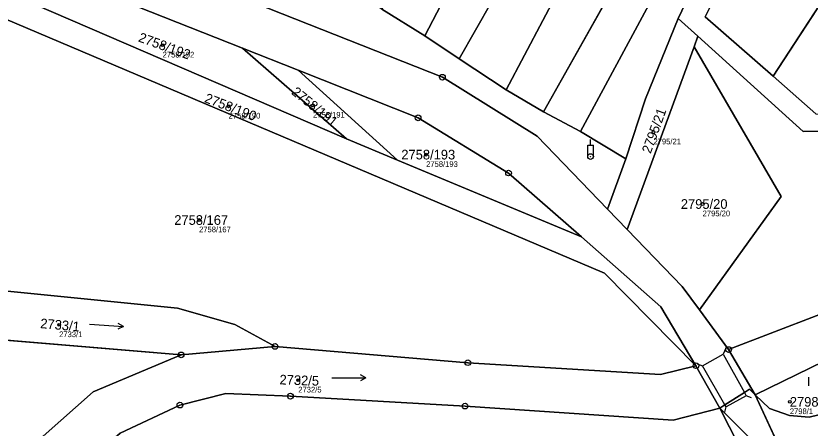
# Model space of a CAD drawing. Extents: x -739214 to -733252, y -1147612 to -1142842.
# Drawn here: x -737498.6 to -737358.8, y -1144474 to -1144401.4 of the extents above; entities that cross this region are included whole.
import ezdxf

# ---------------------------------------------------------------- set-up
doc = ezdxf.new("R2010")
doc.units = 0
for name, color, linetype in [('Definiční body', 7, 'Continuous'), ('Hranice parcel', 7, 'Continuous'), ('Parcelní čísla', 7, 'Continuous'), ('Polygon parcely', 7, 'Continuous'), ('Poz předměty', 7, 'Continuous'), ('Vnitřní kresba', 7, 'Continuous'), ('Značky bodu BP', 7, 'Continuous'), ('Značky kultur', 7, 'Continuous')]:
    doc.layers.add(name, color=color, linetype=linetype)

msp = doc.modelspace()

# ---------------------------------------------------------------- linework, layer by layer
at = {"layer": 'Definiční body'}
for centre in [(-737472.8, -1144406.56), (-737446.32, -1144417.15), (-737461.18, -1144417.31), (-737386.41, -1144421.86), (-737426.42, -1144425.83), (-737377.76, -1144434.53), (-737466.38, -1144437.35), (-737491.01, -1144455.82), (-737448.92, -1144465.57), (-737362.42, -1144469.38)]:
    msp.add_circle(centre, 0.25, dxfattribs=at)
at = {"layer": 'Hranice parcel'}
for p, q in [((-737405.79, -1144418.29), (-737371.64, -1144357.66)), ((-737399.28, -1144421.75), (-737366.74, -1144361.41)), ((-737365.37, -1144412.02), (-737348, -1144385.38)), ((-737426.67, -1144404.91), (-737434.22, -1144400.22)), ((-737378.6, -1144404.97), (-737382.06, -1144401.83)), ((-737420.59, -1144408.93), (-737426.67, -1144404.91)), ((-737378.6, -1144404.97), (-737379.27, -1144406.82)), ((-737458.74, -1144407.1), (-737440.41, -1144423.04)), ((-737458.74, -1144407.1), (-737448.94, -1144410.98)), ((-737379.27, -1144406.82), (-737391.03, -1144439.02)), ((-737412.32, -1144414.39), (-737420.59, -1144408.93)), ((-737431.49, -1144426.79), (-737448.94, -1144410.98)), ((-737405.79, -1144418.29), (-737412.32, -1144414.39)), ((-737399.28, -1144421.75), (-737405.79, -1144418.29)), ((-737391.3, -1144426.57), (-737399.28, -1144421.75)), ((-737431.49, -1144426.79), (-737440.41, -1144423.04)), ((-737399.1, -1144440.34), (-737431.49, -1144426.79)), ((-737391.3, -1144426.57), (-737394.5, -1144435.43)), ((-737391.03, -1144439.02), (-737394.5, -1144435.43)), ((-737373.19, -1144460.16), (-737378.34, -1144453.15)), ((-737511.53, -1144457.57), (-737469.53, -1144461.1)), ((-737453.02, -1144459.62), (-737469.53, -1144461.1)), ((-737368.51, -1144468.16), (-737373.19, -1144460.16)), ((-737378.93, -1144463.01), (-737374.74, -1144470.47)), ((-737364.05, -1144477.79), (-737368.51, -1144468.16)), ((-737368.51, -1144468.16), (-737365.98, -1144470.58)), ((-737374.74, -1144470.47), (-737369.28, -1144475.96)), ((-737363.27, -1144492.97), (-737374.74, -1144470.47))]:
    msp.add_line(p, q, dxfattribs=at)
for points in [[(-737426.67, -1144404.91), (-737407.08, -1144367.27), (-737395.43, -1144343.89)], [(-737420.59, -1144408.93), (-737400.46, -1144373.56), (-737385.64, -1144346.65)], [(-737412.32, -1144414.39), (-737389.73, -1144371.61), (-737379.51, -1144351.64)], [(-737366.74, -1144361.41), (-737363.81, -1144363.65), (-737382.06, -1144401.83)], [(-737358.92, -1144364.45), (-737361.1, -1144367.39), (-737364.36, -1144375.55), (-737377.29, -1144401.55), (-737365.37, -1144412.02)], [(-737440.41, -1144423.04), (-737518.02, -1144389.53), (-737570.21, -1144367.47)], [(-737570.21, -1144367.47), (-737546.96, -1144375.73), (-737518.83, -1144383.3), (-737458.74, -1144407.1)], [(-737394.5, -1144435.43), (-737406.91, -1144422.57), (-737423.56, -1144412.19), (-737466.04, -1144395.32)], [(-737378.93, -1144463.01), (-737395.05, -1144446.72), (-737504.72, -1144400.14)], [(-737382.06, -1144401.83), (-737387.79, -1144416.02), (-737391.3, -1144426.57)], [(-737329.31, -1144422.7), (-737344.52, -1144421.52), (-737360.09, -1144421.77), (-737378.6, -1144404.97)], [(-737379.27, -1144406.82), (-737363.96, -1144433.19), (-737378.34, -1144453.15)], [(-737448.94, -1144410.98), (-737427.83, -1144419.35), (-737411.92, -1144429.07), (-737399.1, -1144440.34)], [(-737365.37, -1144412.02), (-737357.83, -1144418.63), (-737352.71, -1144418.72)], [(-737378.34, -1144453.15), (-737381.35, -1144449.05), (-737391.03, -1144439.02)], [(-737399.1, -1144440.34), (-737385.11, -1144452.65), (-737378.93, -1144463.01)], [(-737337.47, -1144445.36), (-737349.71, -1144451.12), (-737373.19, -1144460.16)], [(-737453.02, -1144459.62), (-737460.07, -1144455.73), (-737470.2, -1144452.85), (-737508.98, -1144449)], [(-737368.51, -1144468.16), (-737346.76, -1144457.49), (-737334.7, -1144452.08)], [(-737365.98, -1144470.58), (-737362.5, -1144471.8), (-737359.04, -1144472.1), (-737355.35, -1144471.19), (-737351.72, -1144468.71), (-737342.72, -1144459.34), (-737340.46, -1144457.61), (-737336.81, -1144455.6), (-737333.72, -1144454.45)], [(-737378.93, -1144463.01), (-737385.16, -1144464.54), (-737419.08, -1144462.48), (-737453.02, -1144459.62)], [(-737469.53, -1144461.1), (-737485.03, -1144467.62), (-737493.81, -1144475.41), (-737501.71, -1144484.9), (-737509.65, -1144498.42), (-737514.47, -1144508.7)], [(-737374.74, -1144470.47), (-737373.83, -1144469.89), (-737370.42, -1144467.71), (-737369.54, -1144467.14), (-737368.51, -1144468.16)], [(-737374.74, -1144470.47), (-737382.92, -1144472.63), (-737419.58, -1144470.13), (-737450.31, -1144468.38), (-737461.65, -1144467.91), (-737469.75, -1144469.95), (-737480.28, -1144474.89), (-737488.35, -1144481.87), (-737495.24, -1144490.83), (-737498.05, -1144498.22)]]:
    msp.add_lwpolyline(points, dxfattribs=at)
at = {"layer": 'Polygon parcely'}
for points in [[(-737532.88, -1144329.44), (-737492.16, -1144370.24), (-737466.04, -1144395.32), (-737423.56, -1144412.19), (-737406.91, -1144422.57), (-737394.5, -1144435.43), (-737391.3, -1144426.57), (-737399.28, -1144421.75), (-737405.79, -1144418.29), (-737412.32, -1144414.39), (-737420.59, -1144408.93), (-737426.67, -1144404.91), (-737434.22, -1144400.22), (-737442.02, -1144395.2), (-737451.67, -1144389.22), (-737462.26, -1144383.41), (-737472.9, -1144377.11), (-737482.25, -1144371.07), (-737499.72, -1144352.62)], [(-737363.81, -1144363.65), (-737382.06, -1144401.83), (-737378.6, -1144404.97), (-737360.09, -1144421.77), (-737344.52, -1144421.52)], [(-737518.83, -1144383.3), (-737458.74, -1144407.1), (-737448.94, -1144410.98), (-737427.83, -1144419.35), (-737411.92, -1144429.07), (-737399.1, -1144440.34), (-737385.11, -1144452.65), (-737378.93, -1144463.01), (-737374.74, -1144470.47), (-737373.83, -1144469.89), (-737370.42, -1144467.71), (-737369.54, -1144467.14), (-737368.51, -1144468.16), (-737373.19, -1144460.16), (-737378.34, -1144453.15), (-737381.35, -1144449.05), (-737391.03, -1144439.02), (-737394.5, -1144435.43), (-737406.91, -1144422.57), (-737423.56, -1144412.19), (-737466.04, -1144395.32), (-737475.17, -1144391.69), (-737515.39, -1144375.72)], [(-737357.83, -1144418.63), (-737365.37, -1144412.02), (-737377.29, -1144401.55), (-737364.36, -1144375.55)]]:
    msp.add_lwpolyline(points, dxfattribs=at)
for points in [[(-737570.21, -1144367.47), (-737605.92, -1144354.78), (-737662.13, -1144335.64), (-737606.49, -1144357.15), (-737594.07, -1144362.65), (-737564.44, -1144374.81), (-737504.72, -1144400.14), (-737395.05, -1144446.72), (-737378.93, -1144463.01), (-737385.11, -1144452.65), (-737399.1, -1144440.34), (-737431.49, -1144426.79), (-737440.41, -1144423.04), (-737518.02, -1144389.53)], [(-737400.46, -1144373.56), (-737385.64, -1144346.65), (-737390.99, -1144342.49), (-737395.43, -1144343.89), (-737407.08, -1144367.27), (-737426.67, -1144404.91), (-737420.59, -1144408.93)], [(-737407.08, -1144367.27), (-737395.43, -1144343.89), (-737407.46, -1144347.49), (-737415.88, -1144364.85), (-737434.22, -1144400.22), (-737426.67, -1144404.91)], [(-737412.32, -1144414.39), (-737389.73, -1144371.61), (-737379.51, -1144351.64), (-737385.64, -1144346.65), (-737400.46, -1144373.56), (-737420.59, -1144408.93)], [(-737405.79, -1144418.29), (-737371.64, -1144357.66), (-737379.51, -1144351.64), (-737389.73, -1144371.61), (-737412.32, -1144414.39)], [(-737399.28, -1144421.75), (-737366.74, -1144361.41), (-737371.64, -1144357.66), (-737405.79, -1144418.29)], [(-737391.3, -1144426.57), (-737387.79, -1144416.02), (-737382.06, -1144401.83), (-737363.81, -1144363.65), (-737366.74, -1144361.41), (-737399.28, -1144421.75)], [(-737365.37, -1144412.02), (-737348, -1144385.38), (-737353.69, -1144374.01), (-737358.92, -1144364.45), (-737361.1, -1144367.39), (-737364.36, -1144375.55), (-737377.29, -1144401.55)], [(-737458.74, -1144407.1), (-737518.83, -1144383.3), (-737546.96, -1144375.73), (-737570.21, -1144367.47), (-737518.02, -1144389.53), (-737440.41, -1144423.04)], [(-737352.71, -1144418.72), (-737340.61, -1144400.14), (-737348, -1144385.38), (-737365.37, -1144412.02), (-737357.83, -1144418.63)], [(-737506.96, -1144442.22), (-737508.98, -1144449), (-737470.2, -1144452.85), (-737460.07, -1144455.73), (-737453.02, -1144459.62), (-737419.08, -1144462.48), (-737385.16, -1144464.54), (-737378.93, -1144463.01), (-737395.05, -1144446.72), (-737504.72, -1144400.14), (-737511.58, -1144424.84), (-737505.92, -1144434.94)], [(-737387.79, -1144416.02), (-737391.3, -1144426.57), (-737394.5, -1144435.43), (-737391.03, -1144439.02), (-737379.27, -1144406.82), (-737378.6, -1144404.97), (-737382.06, -1144401.83)], [(-737321.73, -1144437.95), (-737323.77, -1144433.77), (-737329.31, -1144422.7), (-737344.52, -1144421.52), (-737360.09, -1144421.77), (-737378.6, -1144404.97), (-737379.27, -1144406.82), (-737363.96, -1144433.19), (-737378.34, -1144453.15), (-737373.19, -1144460.16), (-737349.71, -1144451.12), (-737337.47, -1144445.36), (-737337.95, -1144444.2), (-737328.03, -1144439.84)], [(-737431.49, -1144426.79), (-737448.94, -1144410.98), (-737458.74, -1144407.1), (-737440.41, -1144423.04)], [(-737391.03, -1144439.02), (-737381.35, -1144449.05), (-737378.34, -1144453.15), (-737363.96, -1144433.19), (-737379.27, -1144406.82)], [(-737399.1, -1144440.34), (-737411.92, -1144429.07), (-737427.83, -1144419.35), (-737448.94, -1144410.98), (-737431.49, -1144426.79)], [(-737351.51, -1144504.9), (-737350.07, -1144503.07), (-737345.8, -1144497.6), (-737343.31, -1144494.76), (-737315.6, -1144463.2), (-737323.8, -1144449.9), (-737317.8, -1144445.9), (-737314.91, -1144450.2), (-737317.82, -1144444.52), (-737334.7, -1144452.08), (-737333.72, -1144454.45), (-737336.81, -1144455.6), (-737340.46, -1144457.61), (-737342.72, -1144459.34), (-737351.72, -1144468.71), (-737355.35, -1144471.19), (-737359.04, -1144472.1), (-737362.5, -1144471.8), (-737365.98, -1144470.58), (-737368.51, -1144468.16), (-737364.05, -1144477.79)], [(-737337.47, -1144445.36), (-737349.71, -1144451.12), (-737373.19, -1144460.16), (-737368.51, -1144468.16), (-737346.76, -1144457.49), (-737334.7, -1144452.08)], [(-737460.07, -1144455.73), (-737470.2, -1144452.85), (-737508.98, -1144449), (-737511.53, -1144457.57), (-737469.53, -1144461.1), (-737453.02, -1144459.62)], [(-737342.72, -1144459.34), (-737340.46, -1144457.61), (-737336.81, -1144455.6), (-737333.72, -1144454.45), (-737334.7, -1144452.08), (-737346.76, -1144457.49), (-737368.51, -1144468.16), (-737365.98, -1144470.58), (-737362.5, -1144471.8), (-737359.04, -1144472.1), (-737355.35, -1144471.19), (-737351.72, -1144468.71)], [(-737531.83, -1144528.62), (-737523.13, -1144514.82), (-737514.47, -1144508.7), (-737509.65, -1144498.42), (-737501.71, -1144484.9), (-737493.81, -1144475.41), (-737485.03, -1144467.62), (-737469.53, -1144461.1), (-737511.53, -1144457.57), (-737512.79, -1144461.8), (-737527.8, -1144458.01), (-737526.15, -1144491.59), (-737529.44, -1144511.78), (-737531.09, -1144511.5), (-737539.21, -1144530.18), (-737538.24, -1144543.81), (-737537.28, -1144557.34), (-737531.64, -1144545.31), (-737532.27, -1144543)], [(-737493.81, -1144475.41), (-737501.71, -1144484.9), (-737509.65, -1144498.42), (-737514.47, -1144508.7), (-737501.59, -1144499.6), (-737498.05, -1144498.22), (-737495.24, -1144490.83), (-737488.35, -1144481.87), (-737480.28, -1144474.89), (-737469.75, -1144469.95), (-737461.65, -1144467.91), (-737450.31, -1144468.38), (-737419.58, -1144470.13), (-737382.92, -1144472.63), (-737374.74, -1144470.47), (-737378.93, -1144463.01), (-737385.16, -1144464.54), (-737419.08, -1144462.48), (-737453.02, -1144459.62), (-737469.53, -1144461.1), (-737485.03, -1144467.62)], [(-737368.51, -1144468.16), (-737369.54, -1144467.14), (-737370.42, -1144467.71), (-737373.83, -1144469.89), (-737374.74, -1144470.47), (-737369.28, -1144475.96), (-737364.05, -1144477.79)], [(-737498.05, -1144498.22), (-737492.36, -1144496.01), (-737487.06, -1144492.24), (-737477.36, -1144489.25), (-737467.88, -1144486.94), (-737465.22, -1144486.97), (-737452.77, -1144487.61), (-737430.84, -1144490.18), (-737410.03, -1144495.19), (-737393.15, -1144502.38), (-737385.05, -1144506.29), (-737378.65, -1144511.97), (-737367.72, -1144498.15), (-737363.27, -1144492.97), (-737374.74, -1144470.47), (-737382.92, -1144472.63), (-737419.58, -1144470.13), (-737450.31, -1144468.38), (-737461.65, -1144467.91), (-737469.75, -1144469.95), (-737480.28, -1144474.89), (-737488.35, -1144481.87), (-737495.24, -1144490.83)], [(-737354.94, -1144509.3), (-737352.54, -1144506.23), (-737351.51, -1144504.9), (-737364.05, -1144477.79), (-737369.28, -1144475.96), (-737374.74, -1144470.47), (-737363.27, -1144492.97)]]:
    msp.add_lwpolyline(points, close=True, dxfattribs=at)
at = {"layer": 'Poz předměty'}
for p, q in [((-737397.49, -1144424.17), (-737397.49, -1144423.17)), ((-737397.99, -1144424.17), (-737396.99, -1144424.17)), ((-737397.99, -1144426.17), (-737397.99, -1144424.17)), ((-737396.99, -1144426.17), (-737396.99, -1144424.17))]:
    msp.add_line(p, q, dxfattribs=at)
for radius in [0.5, 0.0303]:
    msp.add_circle((-737397.49, -1144426.17), radius, dxfattribs=at)
at = {"layer": 'Vnitřní kresba'}
for p, q in [((-737373.76, -1144460.04), (-737374.15, -1144460.96)), ((-737377.78, -1144463.06), (-737374.15, -1144460.96)), ((-737374.15, -1144460.96), (-737370.42, -1144467.71)), ((-737378.71, -1144462.7), (-737377.78, -1144463.06)), ((-737373.83, -1144469.89), (-737377.78, -1144463.06)), ((-737370.08, -1144468.33), (-737373.62, -1144470.25)), ((-737370.42, -1144467.71), (-737370.08, -1144468.33)), ((-737369.15, -1144468.69), (-737370.08, -1144468.33)), ((-737373.62, -1144470.25), (-737373.83, -1144469.89)), ((-737373.86, -1144471.22), (-737373.62, -1144470.25))]:
    msp.add_line(p, q, dxfattribs=at)
at = {"layer": 'Značky bodu BP'}
for centre, radius in [((-737423.56, -1144412.19), 0.5), ((-737423.56, -1144412.19), 0.0303), ((-737427.83, -1144419.35), 0.5), ((-737427.83, -1144419.35), 0.0303), ((-737411.92, -1144429.07), 0.5), ((-737411.92, -1144429.07), 0.0303), ((-737453.02, -1144459.62), 0.5), ((-737453.02, -1144459.62), 0.0303), ((-737373.19, -1144460.16), 0.5), ((-737373.19, -1144460.16), 0.0303), ((-737469.53, -1144461.1), 0.5), ((-737469.53, -1144461.1), 0.0303), ((-737419.08, -1144462.48), 0.5), ((-737419.08, -1144462.48), 0.0303), ((-737378.93, -1144463.01), 0.5), ((-737378.93, -1144463.01), 0.0303), ((-737450.31, -1144468.38), 0.5), ((-737450.31, -1144468.38), 0.0303), ((-737469.75, -1144469.95), 0.5), ((-737469.75, -1144469.95), 0.0303), ((-737419.58, -1144470.13), 0.5), ((-737419.58, -1144470.13), 0.0303)]:
    msp.add_circle(centre, radius, dxfattribs=at)
at = {"layer": 'Značky kultur'}
for p, q in [((-737485.65, -1144455.7), (-737479.66, -1144456.12)), ((-737479.66, -1144456.12), (-737480.67, -1144456.55)), ((-737479.66, -1144456.12), (-737480.6, -1144455.55)), ((-737443.02, -1144465.15), (-737437.02, -1144465.15)), ((-737437.02, -1144465.15), (-737438, -1144464.65)), ((-737437.02, -1144465.15), (-737438, -1144465.65)), ((-737359.06, -1144466.55), (-737359.06, -1144465.05))]:
    msp.add_line(p, q, dxfattribs=at)

# ---------------------------------------------------------------- texts
at = {"layer": 'Definiční body'}
for s, p in [('2758/192', (-737472.8, -1144408.72)), ('2758/190', (-737461.18, -1144419.47)), ('2758/191', (-737446.32, -1144419.31)), ('2795/21', (-737386.41, -1144424.02)), ('2758/193', (-737426.42, -1144427.99)), ('2795/20', (-737377.76, -1144436.69)), ('2758/167', (-737466.38, -1144439.51)), ('2733/1', (-737491.01, -1144457.98)), ('2732/5', (-737448.92, -1144467.73)), ('2798/1', (-737362.42, -1144471.54))]:
    msp.add_text(s, height=1, dxfattribs=at).set_placement(p)
at = {"layer": 'Parcelní čísla'}
for s, rotation, p in [('2758/192', 340, (-737477.2, -1144405.86)), ('2758/191', 321, (-737450.25, -1144415.06)), ('2758/190', 339, (-737465.56, -1144416.54)), ('2795/21', 70, (-737386.92, -1144425.76)), ('2733/1', 355, (-737494.38, -1144456.38)), ('2732/5', 358, (-737452.25, -1144466.3))]:
    msp.add_text(s, height=1.7, rotation=rotation, dxfattribs=at).set_placement(p)
for s, p in [('2758/193', (-737430.79, -1144426.68)), ('2795/20', (-737381.6, -1144435.38)), ('2758/167', (-737470.75, -1144438.2)), ('2798/1', (-737362.42, -1144470.23))]:
    msp.add_text(s, height=1.7, dxfattribs=at).set_placement(p)

doc.saveas('drawing.dxf')
